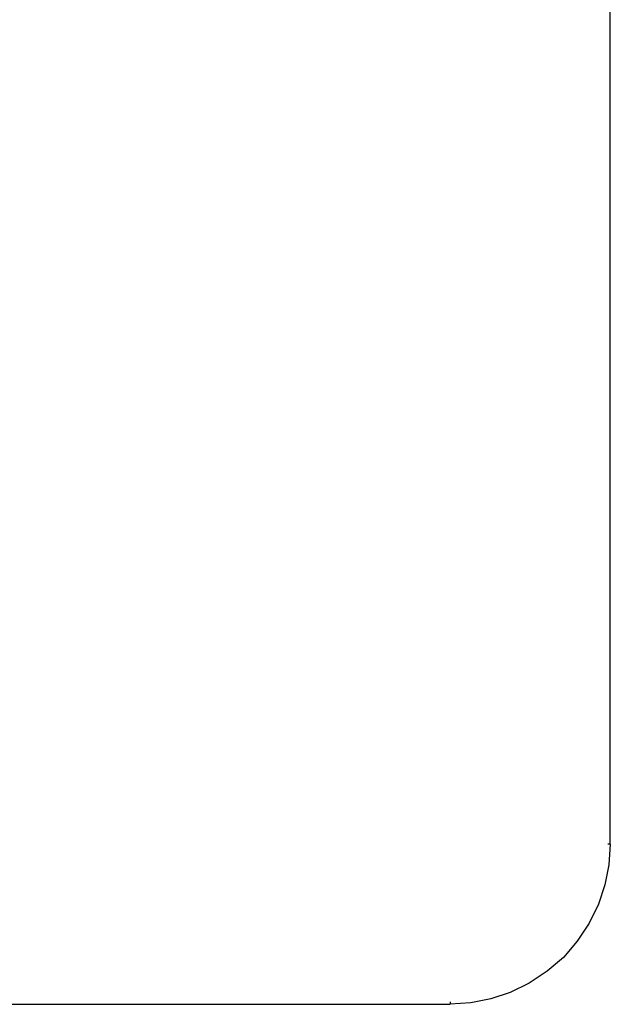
# Model space of a CAD drawing. Header units: millimetres. Extents: x -7023 to 53801, y 9849 to 33561.
# Tile 389 of 537: x 29159.68 to 29164.36, y 16327.91 to 16335.71. Entities that reach past the tile are written whole.
import ezdxf

# ---------------------------------------------------------------- set-up
doc = ezdxf.new("R2010")
doc.units = ezdxf.units.MM
doc.layers.add('IE_CCTV', color=6, linetype='Continuous')

# ---------------------------------------------------------------- blocks, each defined once
blk = doc.blocks.new('zw$F5E3')
at = {"layer": 'IE_CCTV', "color": 7, "linetype": 'Continuous'}
for p, q in [((56.5002, -24.5969), (56.5002, -16.0716)), ((56.5002, -24.5969), (56.4822, -24.5971)), ((55.3476, -25.7317), (55.3475, -25.7497)), ((26.1674, -25.7497), (55.3475, -25.7497))]:
    blk.add_line(p, q, dxfattribs=at)
blk.add_lwpolyline([(56.5004, -24.5969), (56.4904, -24.7462), (56.4618, -24.8901), (56.4148, -25.0287), (56.348, -25.1649), (56.2628, -25.2959), (56.1629, -25.4122), (56.0466, -25.5121), (55.9156, -25.5975), (55.7793, -25.6643), (55.6408, -25.7113), (55.4968, -25.7398), (55.3475, -25.7497)], dxfattribs=at)

msp = doc.modelspace()

# ---------------------------------------------------------------- block references
at = {"layer": 'IE_CCTV', "xscale": 1.1, "yscale": 1.1, "zscale": 1.1}
msp.add_blockref('zw$F5E3', (29102.2075, 16356.2358), dxfattribs=at)

doc.saveas('drawing.dxf')
